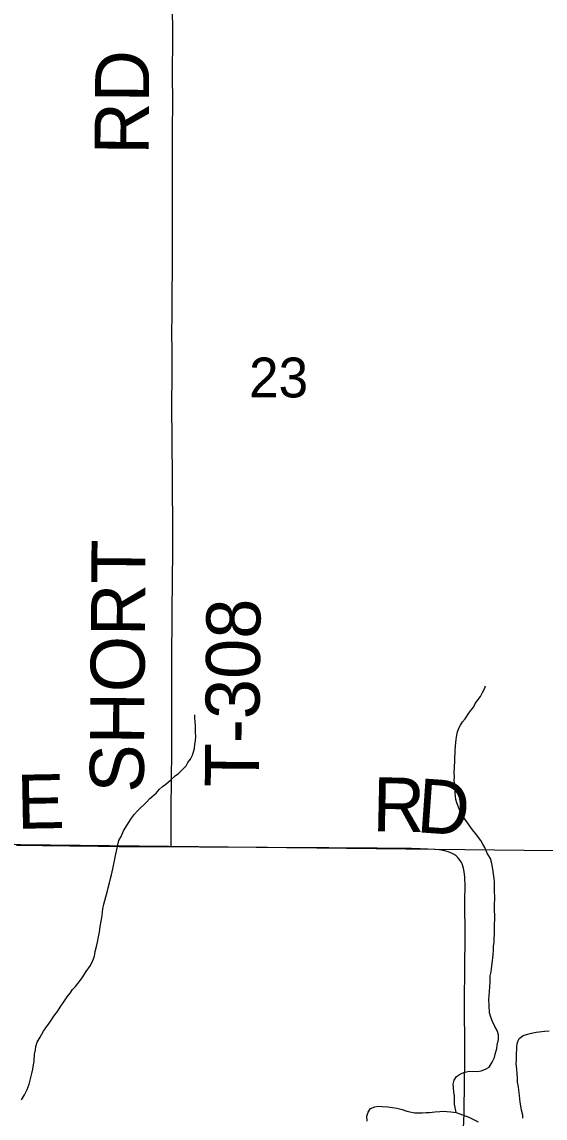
# Model space of a CAD drawing. Extents: x -8.8 to 41.4, y 0 to 34.6.
# Drawn here: x 3.671 to 4.221, y 14.274 to 15.426 of the extents above; entities that cross this region are included whole.
import ezdxf

# ---------------------------------------------------------------- set-up
doc = ezdxf.new("R2010")
doc.units = 0
for name, color, linetype in [('GM_X_Corporation', 7, 'Continuous'), ('GM_X_County_Road', 7, 'Continuous'), ('GM_X_Minor_River', 7, 'Continuous'), ('GM_X_Section_Text', 7, 'Continuous'), ('GM_X_Township_Road', 7, 'Continuous'), ('GM_X_Township_Road_Text', 7, 'Continuous'), ('GM_X_Township_Text', 7, 'Continuous')]:
    doc.layers.add(name, color=color, linetype=linetype)

msp = doc.modelspace()

# ---------------------------------------------------------------- linework, layer by layer
at = {"layer": 'GM_X_Corporation'}
for points in [[(4.3264, 15.5667), (4.3237, 14.5538), (3.3268, 14.5649), (3.3275, 15.5783)], [(3.3248, 14.1), (4.3207, 14.1), (4.3237, 14.5538), (3.3268, 14.5649)]]:
    msp.add_lwpolyline(points, close=True, dxfattribs=at)
at = {"layer": 'GM_X_County_Road'}
for points in [[(4.1165, 14.5546), (4.1157, 14.5548), (4.1096, 14.5559), (4.1047, 14.5562), (4.0979, 14.5566), (4.0898, 14.5569), (4.0836, 14.557), (4.0805, 14.5571), (4.0669, 14.5574), (4.0535, 14.5574), (4.0501, 14.5574), (4.0445, 14.5575), (4.0246, 14.5576), (4.0135, 14.5576), (3.9936, 14.5578), (3.9489, 14.5581), (3.929, 14.5583), (3.9172, 14.5583), (3.8576, 14.5588), (3.8468, 14.5589), (3.8397, 14.5589), (3.8334, 14.559), (3.8276, 14.559), (3.8142, 14.5591), (3.7987, 14.5591), (3.785, 14.5591), (3.7732, 14.5591), (3.7509, 14.5592), (3.721, 14.5596), (3.6925, 14.5601), (3.6652, 14.5603)], [(4.1353, 14.2631), (4.1358, 14.2784), (4.136, 14.2898), (4.1362, 14.3022), (4.1364, 14.3127), (4.1366, 14.3295), (4.1366, 14.3443), (4.1365, 14.3647), (4.1364, 14.3758), (4.1364, 14.387), (4.1364, 14.4025), (4.1367, 14.4255), (4.1369, 14.4708), (4.1368, 14.4963), (4.1368, 14.5035), (4.1369, 14.5168), (4.1366, 14.5274), (4.1361, 14.5328), (4.1354, 14.5364), (4.1338, 14.541), (4.1331, 14.5425), (4.1319, 14.5446), (4.1304, 14.5465), (4.1293, 14.5478), (4.1274, 14.5495), (4.1256, 14.5508), (4.1241, 14.5517), (4.1218, 14.5528), (4.1191, 14.5539), (4.1165, 14.5546)]]:
    msp.add_lwpolyline(points, dxfattribs=at)
at = {"layer": 'GM_X_Minor_River'}
for points in [[(4.1274, 14.2797), (4.1258, 14.2885), (4.1259, 14.2927), (4.1257, 14.2969), (4.125, 14.3015), (4.1248, 14.3057), (4.1245, 14.3095), (4.1254, 14.3136), (4.1278, 14.3174), (4.132, 14.3203), (4.1366, 14.322), (4.1416, 14.323), (4.1499, 14.3228), (4.1537, 14.3235), (4.1583, 14.3252), (4.1622, 14.3274), (4.1654, 14.3326), (4.1678, 14.3375), (4.1686, 14.3409), (4.1703, 14.3469), (4.1708, 14.3503), (4.1721, 14.3564), (4.1719, 14.3613), (4.1705, 14.3659), (4.1683, 14.3702), (4.1658, 14.3752), (4.1641, 14.3798), (4.1627, 14.3844), (4.1621, 14.392), (4.1619, 14.3985), (4.1625, 14.4068), (4.1632, 14.4167), (4.1634, 14.4235), (4.1643, 14.4277), (4.1647, 14.4311), (4.1653, 14.4364), (4.1663, 14.4455), (4.1668, 14.4504), (4.1669, 14.4546), (4.1674, 14.4584), (4.1678, 14.4713), (4.168, 14.4773), (4.1681, 14.4834), (4.1677, 14.4956), (4.1681, 14.5074), (4.1678, 14.5108), (4.168, 14.518), (4.1677, 14.5214), (4.1674, 14.5256), (4.1662, 14.5355), (4.1649, 14.5416), (4.1635, 14.5466), (4.1602, 14.5524), (4.1577, 14.5582), (4.1556, 14.5617), (4.1534, 14.5655), (4.1479, 14.5729), (4.1446, 14.5768), (4.1388, 14.5853), (4.1358, 14.5892), (4.1333, 14.5935), (4.1308, 14.5988), (4.1283, 14.6054), (4.1273, 14.6088), (4.127, 14.6123), (4.1264, 14.6157), (4.1265, 14.6191), (4.1262, 14.6225), (4.1256, 14.629), (4.1257, 14.6324), (4.1255, 14.6374), (4.1259, 14.6415), (4.1265, 14.6598), (4.127, 14.6651), (4.1271, 14.6685), (4.1276, 14.6723), (4.1281, 14.6764), (4.1289, 14.6798), (4.1302, 14.6836), (4.1322, 14.687), (4.1342, 14.6903), (4.1369, 14.6937), (4.1401, 14.6985), (4.1425, 14.7019), (4.146, 14.7063), (4.1476, 14.7097), (4.1531, 14.7172), (4.1552, 14.7213), (4.1572, 14.725), (4.1584, 14.7284)], [(3.8527, 14.6671), (3.8532, 14.6705), (3.8537, 14.6754), (3.8534, 14.6789), (3.8535, 14.6823), (3.8533, 14.6861), (3.8528, 14.6945), (3.8528, 14.6979)], [(3.6702, 14.293), (3.6734, 14.2982), (3.6762, 14.3039), (3.6783, 14.3095), (3.68, 14.3163), (3.6813, 14.3208), (3.6822, 14.3253), (3.683, 14.3299), (3.6835, 14.3337), (3.6841, 14.3409), (3.685, 14.3454), (3.6855, 14.3492), (3.6868, 14.3537), (3.6899, 14.3589), (3.6935, 14.3653), (3.6959, 14.3687), (3.6987, 14.3724), (3.7011, 14.3761), (3.7042, 14.381), (3.7082, 14.3858), (3.7109, 14.3903), (3.7149, 14.3959), (3.7185, 14.4011), (3.7216, 14.4052), (3.724, 14.4089), (3.7271, 14.4122), (3.731, 14.4171), (3.7342, 14.4212), (3.7382, 14.4279), (3.7429, 14.4342), (3.7453, 14.4395), (3.747, 14.444), (3.7479, 14.4489), (3.7492, 14.4542), (3.7501, 14.4587), (3.7514, 14.4644), (3.7523, 14.4693), (3.7532, 14.4753), (3.7545, 14.4825), (3.755, 14.4867), (3.756, 14.4939), (3.7569, 14.4988), (3.7578, 14.5026), (3.759, 14.5063), (3.7603, 14.5112), (3.7615, 14.5158), (3.7628, 14.5211), (3.7641, 14.5256), (3.765, 14.5297), (3.7663, 14.5358), (3.7672, 14.5395), (3.768, 14.5441), (3.7689, 14.5482), (3.7711, 14.5577), (3.7716, 14.5611), (3.7728, 14.5656), (3.7752, 14.5697), (3.7777, 14.5757), (3.7801, 14.5798), (3.7828, 14.5843), (3.786, 14.5892), (3.7892, 14.5933), (3.7923, 14.597), (3.8021, 14.6062), (3.8052, 14.6099), (3.8118, 14.6154), (3.8153, 14.6195), (3.8188, 14.6225), (3.8223, 14.625), (3.8274, 14.6294), (3.832, 14.6335), (3.8355, 14.636), (3.8434, 14.6442), (3.8453, 14.6475), (3.8481, 14.6513), (3.8501, 14.6554), (3.8514, 14.6588), (3.8522, 14.6625), (3.8527, 14.6671)], [(4.1978, 14.2736), (4.1976, 14.277), (4.1962, 14.282), (4.1956, 14.2866), (4.1949, 14.2904), (4.1946, 14.2942), (4.194, 14.2976), (4.1934, 14.303), (4.1931, 14.3068), (4.1921, 14.3117), (4.1919, 14.3167), (4.1916, 14.3201), (4.1913, 14.3254), (4.1907, 14.3308), (4.1909, 14.335), (4.191, 14.3384), (4.1911, 14.3422), (4.1915, 14.3456), (4.1913, 14.3494), (4.1921, 14.3532), (4.1938, 14.3573), (4.198, 14.3606), (4.2015, 14.3616), (4.2068, 14.363), (4.2118, 14.364), (4.2209, 14.3653), (4.2255, 14.3655)], [(4.0338, 14.2706), (4.0336, 14.2759), (4.0349, 14.2801), (4.0376, 14.2838), (4.0419, 14.2856), (4.0457, 14.2862), (4.0498, 14.2861), (4.0555, 14.2856), (4.0604, 14.285), (4.065, 14.2842), (4.0706, 14.2829), (4.0755, 14.2812), (4.0804, 14.2799), (4.0842, 14.2794), (4.0876, 14.2793), (4.0921, 14.2792), (4.0959, 14.2795), (4.0994, 14.2798), (4.1051, 14.2804), (4.1104, 14.2806), (4.1138, 14.2809), (4.1176, 14.2808), (4.1221, 14.2803), (4.1274, 14.2797), (4.141, 14.2748), (4.1507, 14.27)]]:
    msp.add_lwpolyline(points, dxfattribs=at)
at = {"layer": 'GM_X_Township_Road'}
msp.add_lwpolyline([(3.8276, 14.559), (3.8276, 14.5663), (3.8277, 14.5818), (3.8278, 14.6066), (3.828, 14.6222), (3.8282, 14.6364), (3.8282, 14.6408), (3.8283, 14.6482), (3.8283, 14.6686), (3.8283, 14.6804), (3.8284, 14.6885), (3.8284, 14.7021), (3.8284, 14.7133), (3.8285, 14.7201), (3.8285, 14.7356), (3.8285, 14.7412), (3.8283, 14.7692), (3.8287, 14.7884), (3.8289, 14.8139), (3.8291, 14.8325), (3.8293, 14.8499), (3.8294, 14.8592), (3.8295, 14.8729), (3.8295, 14.8896), (3.8294, 14.8971), (3.8294, 14.9095), (3.8293, 14.9251), (3.8291, 14.948), (3.8289, 14.9847), (3.8285, 15.0244), (3.8287, 15.0536), (3.8287, 15.0797), (3.8286, 15.1002), (3.8287, 15.1176), (3.8289, 15.1387), (3.8291, 15.1685), (3.8291, 15.1977), (3.8293, 15.23), (3.8291, 15.2766), (3.8293, 15.3108), (3.8294, 15.3437), (3.8293, 15.3692), (3.8294, 15.4114), (3.8292, 15.445)], dxfattribs=at)

# ---------------------------------------------------------------- texts
at = {"layer": 'GM_X_Section_Text'}
for s, rotation, p in [('RD', 89.5059, (3.8039, 15.2866)), ('SHORT', 89.5803, (3.7989, 14.6158)), ('T-308', 89.4383, (3.9199, 14.6213))]:
    msp.add_text(s, height=0.05682, rotation=rotation, dxfattribs=at).set_placement(p)
at = {"layer": 'GM_X_Township_Road_Text'}
for s, rotation, p in [('E', 1.0529, (3.6657, 14.5779)), ('R', 358.8154, (4.0392, 14.5755)), ('D', 355.9331, (4.0851, 14.5745))]:
    msp.add_text(s, height=0.0568, rotation=rotation, dxfattribs=at).set_placement(p)
at = {"layer": 'GM_X_Township_Text'}
msp.add_text('23', height=0.04186, rotation=0, dxfattribs=at).set_placement((3.9096, 15.0315))

doc.saveas('drawing.dxf')
